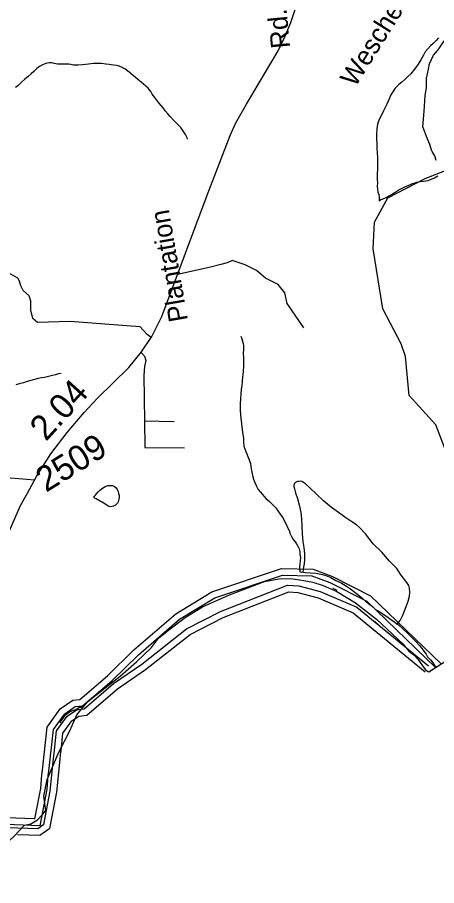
# Model space of a CAD drawing. Extents: x 2001466 to 31450019, y -30647475 to 847247.
# Drawn here: x 2156173 to 2160355, y 710064 to 718722 of the extents above; entities that cross this region are included whole.
import ezdxf

# ---------------------------------------------------------------- set-up
doc = ezdxf.new("R2010")
doc.units = 0
for name, color, linetype in [('Exist Boundary Political CountyLine', 7, 'Continuous'), ('Exist Hydrographic Buffer Line', 7, 'Continuous'), ('Exist Hydrographic Misc Water Feature', 7, 'Continuous'), ('Exist Hydrographic River Shore', 7, 'Continuous'), ('Exist Road Non-System Type 51', 7, 'Continuous'), ('Exist Road Non-System Type 51 Label', 7, 'Continuous'), ('Exist Road Secondary Mileage Hundredths English Label', 7, 'Continuous'), ('Exist Road Secondary Type 51 Attributed', 7, 'Continuous'), ('Exist Road Secondary Type 51 Label', 7, 'Continuous'), ('Exist Road Secondary Type 51 Number Label', 7, 'Continuous')]:
    doc.layers.add(name, color=color, linetype=linetype)

msp = doc.modelspace()

# ---------------------------------------------------------------- linework, layer by layer
at = {"layer": 'Exist Boundary Political CountyLine'}
for points in [[(2156243, 710665.5), (2156307.8, 710680.1), (2156375.6, 710721.3), (2156421.9, 710771.3), (2156458.3, 710811.3), (2156436.4, 710957.1), (2156468.8, 711120.7), (2156586.1, 711396.1), (2156694.8, 711607.7), (2156767.5, 711767.3), (2156874.8, 711899.4), (2157017.5, 712014.5), (2157200, 712153.4), (2157365.3, 712297.4), (2157511.7, 712437.1), (2157579.3, 712530.3), (2157683.9, 712614.7), (2157845.9, 712736.7), (2158020, 712845.2), (2158289, 712964.5), (2158638.2, 713096.9), (2158781.6, 713122.9), (2158901.9, 713125.7), (2159031.7, 713107.7), (2159121.7, 713088.9), (2159222.4, 713058.1), (2159361, 712998.1), (2159545, 712882.9), (2159757, 712721.3), (2160020.3, 712470.7), (2160077.9, 712402.3), (2160127.5, 712365.9), (2160168.3, 712320.7), (2160207.5, 712266.8), (2160242.6, 712217.2), (2160278.7, 712194.8)], [(2160278.7, 712194.8), (2161423.3, 712931.6), (2161490.5, 712979)], [(2146153.2, 700879.4), (2146631, 701342.2), (2146689.4, 701398.8), (2146733.5, 701441.5), (2148107, 702771.6), (2148255.7, 702901.6), (2148612.6, 703236.9), (2148944.1, 703572), (2150803.3, 705316.7), (2153537.8, 707994.1), (2154299.4, 708830.9), (2154625.6, 709104.2), (2154746.8, 709222.6), (2154771.2, 709246.6), (2154791.7, 709266.7), (2154856, 709330), (2154980.9, 709453.1), (2155283, 709750.3), (2155285, 709752.4), (2155619.5, 710075.9), (2156141.1, 710558.6), (2156243, 710665.5)]]:
    msp.add_lwpolyline(points, dxfattribs=at)
at = {"layer": 'Exist Hydrographic Buffer Line'}
for p, q in [((2156778.7, 711818.5), (2156837.8, 711825.1)), ((2156543.8, 711413.7), (2156564.8, 711607.7)), ((2156531.4, 711299.3), (2156543.8, 711413.7)), ((2156401.5, 710661.6), (2155805.5, 710684)), ((2156177.4, 710637.2), (2155788.6, 710651.8))]:
    msp.add_line(p, q, dxfattribs=at)
for points in [[(2156824.1, 711856.6), (2157116.1, 712107.4), (2157379.9, 712366.1), (2157791.8, 712721.6), (2158141.2, 712934), (2158817.2, 713160.5), (2159110.9, 713154.2), (2159289.1, 713085.4), (2159657.9, 712899.3), (2160342.9, 712237.4)], [(2156837.8, 711825.1), (2157131.9, 712077.7), (2157413.8, 712271.9), (2157861, 712623), (2158198.8, 712798.6), (2158868.7, 713058.8), (2158979.4, 713053.3), (2159193.7, 712997.2), (2159558.3, 712840.2), (2160273.2, 712255.4)], [(2156533.1, 711619.7), (2156645.4, 711777.6), (2156750.2, 711848.4), (2156824.1, 711856.6)], [(2156564.8, 711607.7), (2156668.7, 711753.7), (2156761.9, 711816.6), (2156778.7, 711818.5)], [(2156481.7, 711160.3), (2156488.4, 711206.6), (2156533.1, 711619.7)], [(2156436.9, 710671.7), (2156501, 711006), (2156531.4, 711299.3)], [(2156401.5, 710661.6), (2156471.1, 711024.2), (2156481.7, 711160.3)], [(2156436.9, 710671.7), (2156376.9, 710629.7), (2156177.4, 710637.2)]]:
    msp.add_lwpolyline(points, dxfattribs=at)
at = {"layer": 'Exist Hydrographic Misc Water Feature'}
for points in [[(2160375, 718517.4), (2160349, 718491), (2160319.3, 718463), (2160295.1, 718438.7), (2160267.6, 718408.7), (2160241.7, 718378.6), (2160223.7, 718344.4), (2160198.3, 718298.4), (2160172, 718256.1), (2160132.9, 718204), (2160097, 718160), (2160065.2, 718129.5), (2160037.5, 718103.6), (2160007.6, 718077.3), (2159977.2, 718051.1), (2159942, 718015), (2159918, 717981), (2159898.1, 717950.7), (2159884.5, 717914.6), (2159858.7, 717856.5), (2159825.3, 717788.5), (2159805, 717746.5), (2159779.6, 717698.1), (2159765.8, 717656.4), (2159760.3, 717610.1), (2159756.6, 717557.9), (2159754.7, 717505.9), (2159759, 717460.2), (2159759.3, 717410.3), (2159763.6, 717370.3), (2159764, 717326.1), (2159765.8, 717284.4), (2159766.2, 717220.2), (2159760.7, 717148.5), (2159763.2, 717104.3), (2159765, 717072.4), (2159763.6, 717038.1), (2159765.8, 717008.2), (2159769.5, 716982.4), (2159777.7, 716954.5), (2159782, 716932.3), (2159782.2, 716910.4), (2159782.4, 716888.4)], [(2157871.3, 717507.6), (2157869.5, 717513.5), (2157859.2, 717533.4), (2157849, 717553.6), (2157828.7, 717585.4), (2157802.6, 717623), (2157766.6, 717661), (2157732.3, 717692.5), (2157698.1, 717734.6), (2157674.3, 717760.1), (2157647.8, 717790), (2157627.7, 717819.8), (2157607.8, 717843.9), (2157585.3, 717869.7), (2157565.4, 717897.8), (2157545.1, 717923.6), (2157519.3, 717957.1), (2157502.9, 717981.1), (2157491, 717999.1), (2157476.6, 718015.1), (2157454.5, 718035.1), (2157430.5, 718054.9), (2157408.3, 718074.9), (2157375.9, 718102.5), (2157349.9, 718122.3), (2157287.8, 718175.9), (2157259.7, 718197.9), (2157243.5, 718207.7), (2157225.6, 718217.7), (2157205.5, 718227.6), (2157177.9, 718237.1), (2157161.5, 718241.2), (2157135.8, 718245.1), (2157109.2, 718249.1), (2157087.4, 718252.8), (2157055.2, 718256.5), (2157013.2, 718262.4), (2156983.1, 718262.1), (2156955.4, 718262.2), (2156931.2, 718261.8), (2156883.8, 718255.6), (2156851.6, 718253.6), (2156821.5, 718249.2), (2156779.6, 718245), (2156751.6, 718244.8), (2156733.5, 718246.7), (2156705.6, 718252.5), (2156685.5, 718254.4), (2156649.8, 718254.5), (2156613.8, 718254.3), (2156573.6, 718255.9), (2156541.4, 718261.6), (2156515.5, 718267.5), (2156489.7, 718267.4), (2156455.5, 718261.2), (2156423.3, 718249), (2156393.7, 718232.8), (2156365.8, 718212.7), (2156336.1, 718182.7), (2156312.1, 718158.3), (2156282.4, 718132.4), (2156248.8, 718104.2), (2156218.8, 718079.9), (2156198.7, 718059.8), (2156176.8, 718039.6), (2156153, 718021.8)], [(2160888.7, 712597.7), (2160790.9, 712944.2), (2160756, 713236.8), (2160780, 713295.4), (2160771, 713469.4), (2160711.9, 713628.1), (2160701.9, 713844.8), (2160592, 714145.6), (2160491.9, 714275.6), (2160348, 714659), (2160080, 714949.9), (2160044.1, 715341), (2160002, 715466.5), (2159817.1, 715814.7), (2159721.9, 716413.6), (2159737.1, 716679.1), (2159869, 716922.4), (2160241.9, 717114.9), (2160931.9, 717386.2)], [(2160368.3, 717137.7), (2160333, 717119.5), (2160304.5, 717107.2), (2160268.6, 717093.1), (2160246.7, 717089.2), (2160225.1, 717086.8), (2160190.9, 717080.6), (2160155, 717074.6), (2160126.9, 717066.3), (2160110.9, 717062.2), (2160083.4, 717050.2), (2160059.2, 717040.1), (2160033.4, 717027.7), (2160013.5, 717017.8), (2159989.7, 717005.5), (2159967.8, 716993.4), (2159947.5, 716979.5), (2159915.7, 716959.1), (2159883.7, 716940.8), (2159851.9, 716922.9), (2159825.9, 716912.7), (2159800.1, 716902.4), (2159782.4, 716888.4)], [(2158402.4, 715543.2), (2158412.1, 715515.3), (2158418.2, 715493.3), (2158424.4, 715469.3), (2158428.7, 715449.1), (2158428.5, 715427.3), (2158429.1, 715405.3), (2158427, 715375.1), (2158427.2, 715323.2), (2158427.4, 715303.3), (2158427.9, 715249.3), (2158424.2, 715187.4), (2158418.2, 715133.5), (2158414.5, 715093.5), (2158411, 715047.4), (2158406.7, 715013.2), (2158403.5, 714965.4), (2158397.9, 714919.2), (2158394, 714867.4), (2158394, 714807.4), (2158398.5, 714757.2), (2158405.1, 714699.5), (2158413.3, 714639.4), (2158419.4, 714581.7), (2158427.4, 714525.7), (2158429.7, 714485.6), (2158432, 714447.6), (2158442.6, 714419.6), (2158452.5, 714391.8), (2158462.9, 714367.9), (2158472.6, 714342), (2158485.1, 714310.2), (2158497.2, 714272.2), (2158505.4, 714220.2), (2158519.9, 714154.4), (2158527.9, 714118.3), (2158542.5, 714082.4), (2158558.5, 714048.4), (2158576.5, 714014.8), (2158597, 713986.6), (2158616.9, 713962.9), (2158653, 713925), (2158689.5, 713893.5), (2158721.5, 713861.5), (2158749.8, 713829.6), (2158771.9, 713801.9), (2158795.9, 713767.8), (2158820.3, 713732.2), (2158850.7, 713674.4), (2158868.9, 713636.4), (2158882.7, 713604.3), (2158894.8, 713572.4), (2158907.1, 713546.6), (2158925.1, 713514.7), (2158943.6, 713490.8), (2158957.7, 713472.9), (2158971.6, 713447.2), (2158983.7, 713423.1), (2158989.7, 713395), (2158992.2, 713369.1), (2158996.5, 713335.2), (2158992.4, 713301.3), (2158990.9, 713269.1), (2158988.9, 713239.4), (2158988.9, 713221.1), (2158989.1, 713209.3), (2158990.9, 713193.2)], [(2156608.8, 715171.1), (2156584.8, 715167), (2156555.1, 715158.9), (2156523.1, 715150.8), (2156445.2, 715132.1), (2156417.3, 715126.2), (2156381, 715119.9), (2156343.3, 715109.8), (2156307.2, 715099.5), (2156271.5, 715089.5), (2156235.2, 715079.1), (2156191.6, 715066.6), (2156157.7, 715056.8)], [(2157020, 713886), (2156999.7, 713895.9), (2156959.7, 713919.4), (2156949.6, 713925.4), (2156943.7, 713929.5), (2156933.8, 713939.5), (2156939.4, 713945.6), (2156951.7, 713957.5), (2156961.7, 713969.4), (2156979.2, 713989.5), (2156994.9, 714005.8), (2157020.8, 714025.8), (2157049.1, 714042.2), (2157077, 714052.2), (2157097.1, 714054.4), (2157123.1, 714052.5), (2157143, 714044.6), (2157158.8, 714030.4), (2157169.4, 714014.6), (2157177.2, 713994.8), (2157181.1, 713972.7), (2157187.5, 713952.7), (2157187.5, 713934.8), (2157185.9, 713918.9), (2157181.8, 713902.8), (2157179.7, 713890.6), (2157171.9, 713876.8), (2157162.1, 713866.5), (2157152, 713858.7), (2157131.9, 713848.3), (2157118.2, 713844.3), (2157104.2, 713842.4), (2157087.8, 713844.4), (2157073.9, 713852.2), (2157020, 713886)], [(2159961.8, 712670.8), (2159991.6, 712708.9), (2160019.3, 712761.1), (2160052.9, 712847.3), (2160070.5, 712899.4), (2160084.3, 712951.6), (2160088, 712991.7), (2160083.6, 713029.6), (2160079.3, 713055.4), (2160057.4, 713087.1), (2160001, 713158.9), (2159956.7, 713224.9), (2159886, 713300.4), (2159807.4, 713387.8), (2159723.2, 713471.1), (2159646.7, 713570.7), (2159586.4, 713634.6), (2159556.3, 713662.2), (2159500.5, 713697.8), (2159450, 713731.9), (2159377.9, 713783.3), (2159307.5, 713832.9), (2159228.8, 713896.3), (2159152.5, 713971.9), (2159096.5, 714025.4), (2159048.1, 714069.3), (2159026, 714085.2), (2159009.8, 714094.9), (2158997.9, 714097.1), (2158981.9, 714095.1), (2158967.8, 714092.8), (2158954, 714086.7), (2158944.2, 714080.5), (2158938, 714072.5), (2158934.1, 714066.6), (2158930.4, 714056.6), (2158932.3, 714042.6), (2158936.8, 714020.8), (2158948.7, 713980.8), (2158966.7, 713923), (2158985.4, 713860.9), (2158999.5, 713782.9), (2159006.3, 713721), (2159010.6, 713647.4), (2159013.1, 713571.2), (2159021.3, 713495.3), (2159031.7, 713435.3), (2159038.1, 713373.5), (2159036.2, 713317.4), (2159032.8, 713273.3), (2159028.7, 713243.5), (2159021.5, 713189.4)], [(2158990.9, 713193.2), (2158997.5, 713193.5), (2159021.5, 713189.4)], [(2159021.5, 713189.4), (2159045.3, 713187.4), (2159095.3, 713184), (2159151.3, 713178.3), (2159215.3, 713166.6), (2159250.9, 713156.7), (2159299.5, 713136.9), (2159351.4, 713107.1), (2159401.6, 713081.6), (2159457.6, 713050.1), (2159496, 713022.4), (2159525.9, 713000.4), (2159570.4, 712966.5), (2159610.2, 712932.9), (2159646.5, 712901), (2159701, 712855.5), (2159741, 712819.8), (2159762.7, 712807.6), (2159768.9, 712805.9), (2159809.5, 712781.9), (2159871.4, 712738.4), (2159899.5, 712718.3), (2159934, 712694.9), (2159961.8, 712670.8)], [(2159318, 713033.3), (2159340.6, 713021.1), (2159359, 713011.1)], [(2159737.6, 712697.2), (2159775.3, 712665.1), (2159802.5, 712642)], [(2159961.8, 712670.8), (2159973.7, 712662.9), (2160018, 712623.4), (2160064.2, 712581.5), (2160112.8, 712535.6), (2160150.9, 712494.2), (2160184.7, 712458.2), (2160211, 712426.3), (2160229.2, 712400.4), (2160251, 712370.7), (2160265.7, 712346.6), (2160295.7, 712314.9), (2160313.7, 712293.1), (2160334, 712259.2), (2160342.7, 712244.4)], [(2156814.9, 711841.3), (2156811.6, 711843.5), (2156807.3, 711843.4), (2156801.6, 711841.4), (2156793.6, 711839.4), (2156783.5, 711833.2), (2156765.3, 711823.3), (2156759.3, 711821), (2156751.6, 711816.9), (2156729.6, 711810.9), (2156711.8, 711803), (2156691.9, 711792.7), (2156667.9, 711774.4), (2156656, 711766.5), (2156645.7, 711758.7), (2156632, 711742.5), (2156610.1, 711710.1), (2156602.3, 711696.3), (2156596.7, 711686.2)]]:
    msp.add_lwpolyline(points, dxfattribs=at)
at = {"layer": 'Exist Hydrographic River Shore'}
for p, q in [((2156786.2, 711753.3), (2156788.5, 711753.6)), ((2156788.5, 711753.6), (2156865.1, 711762.1)), ((2156609.1, 711406.6), (2156628.2, 711583.6)), ((2156596.7, 711292.4), (2156608, 711397.1)), ((2156608, 711397.1), (2156609.1, 711406.6)), ((2156338.4, 710729.6), (2155839.2, 710748.4)), ((2156347.7, 710729.3), (2156338.4, 710729.6)), ((2156347.7, 710729.3), (2156350.9, 710745.8))]:
    msp.add_line(p, q, dxfattribs=at)
for points in [[(2156796.7, 711919.5), (2157071.7, 712155.8), (2157335.4, 712414.4), (2157753, 712774.9), (2158113.4, 712993.8), (2158807.2, 713226.3), (2159123.8, 713219.6), (2159315.8, 713145.5), (2159696.3, 712953.4), (2160399, 712274.4)], [(2156865.1, 711762.1), (2157172, 712025.7), (2157452.7, 712219), (2157896.7, 712567.6), (2158225.9, 712738.7), (2158879.5, 712992.6), (2158969.4, 712988.1), (2159172.3, 712935), (2159523.9, 712783.6), (2160242.2, 712196)], [(2156469.7, 711643.8), (2156598.8, 711825.3), (2156726.9, 711911.8), (2156796.7, 711919.5)], [(2156628.2, 711583.6), (2156715.2, 711706), (2156785.2, 711753.2), (2156786.2, 711753.3)], [(2156416.5, 711167.6), (2156423.3, 711214.8), (2156469.7, 711643.8)], [(2156496.3, 710633.3), (2156566, 710996.4), (2156596.7, 711292.4)], [(2156350.9, 710745.8), (2156406, 711032.9), (2156416.5, 711167.6)], [(2156496.3, 710633.3), (2156396.5, 710563.3), (2156175, 710571.6)]]:
    msp.add_lwpolyline(points, dxfattribs=at)
at = {"layer": 'Exist Road Non-System Type 51'}
for points in [[(2160352.1, 717295), (2160335.8, 717341), (2160311.7, 717382.9), (2160305.6, 717396.8), (2160287.2, 717454.7), (2160260.9, 717518.5), (2160216, 717629.3), (2160232, 717786.3), (2160241.6, 717940.1), (2160254.4, 718023.4), (2160254.4, 718113.5), (2160273.6, 718206.4), (2160283.2, 718257.7), (2160324.9, 718344.2), (2160369.7, 718398.7), (2160417.7, 718469.2), (2160459.3, 718523.6), (2160492.9, 718575.4), (2160510.6, 718621.6), (2160520.1, 718730.9), (2160521.7, 718791.6)], [(2157508.2, 715529.4), (2157467.3, 715558.6), (2157399, 715634.5), (2157133.3, 715657.3), (2156700.6, 715687.7), (2156374.2, 715680.1), (2156328.7, 715718.1), (2156305.9, 715801.6), (2156305.9, 715892.8), (2156290.7, 715945.9), (2156230, 715999.1), (2156207.2, 716044.7), (2156195.6, 716091.4), (2156176.8, 716120.6), (2156063, 716189), (2155987.1, 716242.2), (2155956.7, 716287.7)], [(2159032.1, 715625.8), (2158864.4, 715867.7), (2158841.7, 715976.6), (2158773.8, 716058.2), (2158646.8, 716121.7), (2158559.2, 716198.8), (2158444.4, 716253.2), (2158316, 716297.1), (2158264.2, 716275.8), (2158203.8, 716258.5), (2158100.3, 716232.6), (2157966.6, 716202.4), (2157771.6, 716159.5)], [(2157406.5, 715378.8), (2157440.4, 715344.8), (2157453.3, 715301.7), (2157440.4, 715241.3), (2157436.1, 715150.6), (2157440.4, 714700)], [(2157440.4, 714700), (2157738, 714691.4)], [(2157440.4, 714700), (2157444.7, 714432.5), (2157841.5, 714428.1)], [(2156344.4, 714106), (2156268.9, 714115), (2156026, 714134), (2155904.5, 714145.4), (2155521.2, 714111.2), (2154989.8, 714069.5), (2154927.2, 714067.6), (2154927.2, 713923.2), (2154915.8, 713835.9), (2154784.8, 713592.5)]]:
    msp.add_lwpolyline(points, dxfattribs=at)
at = {"layer": 'Exist Road Secondary Type 51 Attributed'}
msp.add_lwpolyline([(2155985, 713358.6), (2156205.8, 713855), (2156274.9, 713976.4), (2156364.8, 714144), (2156508.2, 714370.1), (2156669.3, 714581.7), (2156841, 714782.7), (2156970.7, 714920.9), (2157285.7, 715230.9), (2157411.2, 715385.9), (2157515.9, 715540.8), (2157613.2, 715739.8), (2157747.1, 716093.7), (2158066.3, 716950.3), (2158295.4, 717542.9), (2158351.9, 717670.7), (2158458.7, 717857.1), (2158773.6, 718386.9), (2158840.6, 718527.2), (2158901.3, 718669.6), (2158946.3, 718810)], dxfattribs=at)

# ---------------------------------------------------------------- texts
at = {"layer": 'Exist Road Non-System Type 51 Label'}
msp.add_text('Weschel  ', height=190, rotation=57.92852, dxfattribs=at).set_placement((2159542.9, 718017.1))
at = {"layer": 'Exist Road Secondary Mileage Hundredths English Label'}
msp.add_text('2.04', height=250, rotation=47.70418, dxfattribs=at).set_placement((2156459.2, 714486.9))
at = {"layer": 'Exist Road Secondary Type 51 Label'}
for s, rotation, p in [('Rd.', 95.40838, (2158894.4, 718420.5)), ('Plantation', 99.78778, (2157875.2, 715702.3))]:
    msp.add_text(s, height=190, rotation=rotation, dxfattribs=at).set_placement(p)
at = {"layer": 'Exist Road Secondary Type 51 Number Label'}
msp.add_text('2509', height=250, rotation=31.91803, dxfattribs=at).set_placement((2156458.7, 713979.9))

doc.saveas('drawing.dxf')
